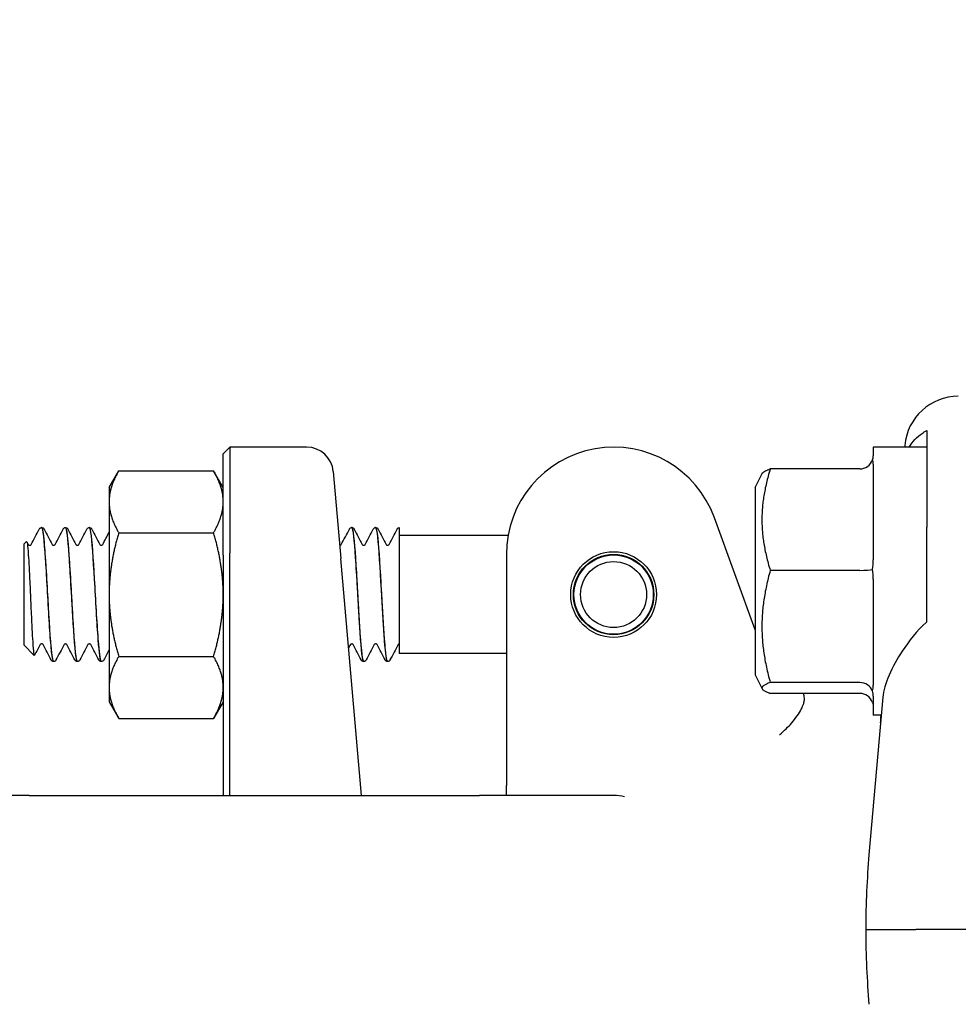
# Model space of a CAD drawing. Header units: inches. Extents: x 18 to 846, y -44 to 561.
# Tile 325 of 637: x 336.67 to 338.86, y 515.36 to 517.66. Entities that reach past the tile are written whole.
import ezdxf

# ---------------------------------------------------------------- set-up
doc = ezdxf.new("R2010")
doc.units = ezdxf.units.IN
doc.header["$LTSCALE"] = 24
doc.header["$MEASUREMENT"] = 0
doc.layers.add('Dimension (ANSI)', color=7, linetype='Continuous', lineweight=25)
doc.layers.add('Visible (ANSI)', color=7, linetype='Continuous', lineweight=30)
doc.styles.add('Note Text (ANSI)', font='tahoma.ttf')
doc.dimstyles.new('SB Fraction-16 (ANSI)', dxfattribs={"dimscale": 24, "dimtxt": 0.125, "dimasz": 0.098425, "dimexe": 0.125, "dimexo": 0.0625, "dimgap": 0.031496, "dimtad": 0, "dimtih": 1, "dimtoh": 1, "dimdec": 4, "dimrnd": 1e-08, "dimzin": 0, "dimdsep": 46, "dimlunit": 5, "dimtxsty": 'Note Text (ANSI)', "dimcen": 0.09, "dimdle": 0.393701, "dimclrd": 256, "dimclre": 256, "dimclrt": 256, "dimadec": 0, "dimazin": 3, "dimtfac": 0.96, "dimtofl": 0, "dimtmove": 0, "dimatfit": 3, "dimfxl": 1, "dimfrac": 2, "dimtolj": 1, "dimtzin": 12, "dimlwd": -1, "dimlwe": -1, "dimarcsym": 0})

# ---------------------------------------------------------------- blocks, each defined once
blk = doc.blocks.new('*D18')
at = {"layer": 'Defpoints', "color": 0, "transparency": 16777216}
for p in [(349.6784, 522.0867), (260.8595, 408.0867), (349.6784, 408.0867)]:
    blk.add_point(p, dxfattribs=at)
at = {"layer": 'Dimension (ANSI)', "transparency": 16777216}
for p, q in [((348.1784, 522.0867), (257.8595, 522.0867)), ((260.8595, 519.7245), (260.8595, 464.3476)), ((260.8595, 410.4489), (260.8595, 459.8257)), ((348.1784, 408.0867), (257.8595, 408.0867))]:
    blk.add_line(p, q, dxfattribs=at)
for points in [[(260.4658, 519.7245), (261.2532, 519.7245), (260.8595, 522.0867)], [(260.4658, 410.4489), (261.2532, 410.4489), (260.8595, 408.0867)]]:
    blk.add_solid(points, dxfattribs=at)
at = {"layer": 'Dimension (ANSI)', "transparency": 16777216, "insert": (257.7598, 463.5917), "char_height": 3, "attachment_point": 1, "style": 'Note Text (ANSI)'}
blk.add_mtext('\\A1;114', dxfattribs=at)

msp = doc.modelspace()

# ---------------------------------------------------------------- linework, layer by layer
at = {"layer": 'Visible (ANSI)'}
for p, q in [((338.78439, 516.67904), (338.78439, 516.61269)), ((337.14439, 516.64532), (337.16001, 516.66094)), ((337.16001, 516.66094), (337.16001, 516.41344)), ((337.33869, 516.66094), (337.16001, 516.66094)), ((338.65939, 516.66094), (338.65939, 516.6405)), ((338.78439, 516.66094), (338.65939, 516.66094)), ((338.73318, 516.66511), (338.73281, 516.66094)), ((337.14439, 516.40907), (337.14439, 516.64532)), ((338.62814, 516.61007), (338.41935, 516.61007)), ((338.65939, 516.62134), (338.65939, 516.39818)), ((336.87839, 516.56719), (336.90072, 516.60587)), ((336.90072, 516.60587), (337.12206, 516.60587)), ((337.14439, 516.56719), (337.12206, 516.60587)), ((337.40095, 516.60389), (337.41867, 516.40139)), ((338.38439, 516.56719), (338.40049, 516.5994)), ((338.78439, 516.59617), (338.78439, 516.47437)), ((336.87839, 516.56719), (336.87839, 516.5337)), ((338.38439, 516.56719), (338.38439, 516.12969)), ((336.87839, 516.5337), (336.87839, 516.31719)), ((338.38439, 516.23523), (338.28931, 516.49645)), ((336.72141, 516.47344), (336.72083, 516.47344)), ((336.77702, 516.47344), (336.77644, 516.47344)), ((336.83263, 516.47344), (336.83205, 516.47344)), ((337.44436, 516.47344), (337.44377, 516.47344)), ((337.49997, 516.47344), (337.49938, 516.47344)), ((337.55439, 516.47338), (337.55439, 516.45701)), ((338.78439, 516.25351), (338.78439, 516.47437)), ((336.90072, 516.46153), (337.12206, 516.46153)), ((337.55439, 516.45701), (337.55439, 516.34561)), ((337.80825, 516.45469), (337.55439, 516.45469)), ((336.67939, 516.43447), (336.68571, 516.44079)), ((336.67939, 516.43447), (336.67939, 516.19992)), ((337.14439, 516.40907), (337.14439, 515.84844)), ((337.16001, 515.84844), (337.16001, 516.41344)), ((337.46705, 515.84844), (337.41867, 516.40139)), ((337.80439, 516.41094), (337.80439, 516.0641)), ((338.62814, 516.3736), (338.41935, 516.3736)), ((337.55439, 516.34561), (337.55439, 516.17969)), ((338.65939, 516.35304), (338.65939, 516.10613)), ((336.87839, 516.31719), (336.87839, 516.10069)), ((336.67939, 516.19992), (336.70399, 516.17532)), ((336.90072, 516.17286), (337.12206, 516.17286)), ((337.80439, 516.17969), (337.55439, 516.17969)), ((336.74922, 516.16094), (336.74863, 516.16094)), ((336.80483, 516.16094), (336.80425, 516.16094)), ((336.86044, 516.16094), (336.85986, 516.16094)), ((337.47216, 516.16094), (337.47158, 516.16094)), ((337.52777, 516.16094), (337.52719, 516.16094)), ((338.38439, 516.12969), (338.40049, 516.09749)), ((338.62814, 516.11197), (338.41935, 516.11197)), ((336.87839, 516.10069), (336.87839, 516.06719)), ((338.62814, 516.08681), (338.41935, 516.08681)), ((338.65939, 516.08014), (338.65939, 516.03594)), ((336.87839, 516.06719), (336.90072, 516.02852)), ((337.14439, 516.06719), (337.12206, 516.02852)), ((337.80439, 516.0641), (337.80439, 515.87157)), ((338.68177, 516.07758), (338.64964, 515.71025)), ((338.67813, 516.03594), (338.65939, 516.03594)), ((336.90072, 516.02852), (337.12206, 516.02852)), ((337.80439, 515.84844), (337.80439, 515.87157)), ((336.69189, 515.84844), (336.37939, 515.84844)), ((336.69189, 515.84844), (337.74189, 515.84844)), ((338.05439, 515.84844), (337.74189, 515.84844)), ((338.64203, 515.53594), (338.75891, 515.53594)), ((339.25939, 515.53594), (338.75891, 515.53594))]:
    msp.add_line(p, q, dxfattribs=at)
for radius in [0.1, 0.09375, 0.0925, 0.07688]:
    msp.add_circle((338.05439, 516.31719), radius, dxfattribs=at)
for centre, radius, start, end in [((337.33869, 516.59844), 0.0625, 5, 90), ((338.05439, 516.41094), 0.25, 20, 180), ((338.05439, 515.72344), 0.125, 78.3306, 90)]:
    msp.add_arc(centre, radius, start, end, dxfattribs=at)
for centre, major_axis, ratio, start_param, end_param in [((338.8577, 516.65422), (0.01094, 0.125), 0.9961657, 0.0869335, 1.5707963), ((338.62814, 516.64278), (0, -0.0327), 0.9555533, 0, 1.2241495), ((338.62814, 516.37675), (0.03125, 0), 0.1006388, 4.712389, 5.9365385), ((338.62814, 516.08242), (0.03125, 0), 0.9458753, 0.3466468, 1.5707963), ((338.62814, 516.05411), (0, 0.0327), 0.9555533, 5.0590358, 6.2831853)]:
    msp.add_ellipse(centre, major_axis=major_axis, ratio=ratio, start_param=start_param, end_param=end_param, dxfattribs=at)
for points, knots in [([(338.74315, 516.66094), (338.75108, 516.67417), (338.76168, 516.68495), (338.77666, 516.69534), (338.78038, 516.69763), (338.78439, 516.69978)], [0.72464195, 0.72464195, 0.72464195, 0.72464195, 0.90366002, 0.90366002, 0.95550669, 0.95550669, 0.95550669, 0.95550669]), ([(336.71662, 516.47137), (336.71654, 516.47128), (336.71645, 516.47118), (336.71613, 516.47078), (336.71587, 516.47041), (336.71556, 516.46985)], [-0.025931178, -0.025931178, -0.025931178, -0.025931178, -0.019551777, -0.019551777, 0, 0, 0, 0]), ([(336.71662, 516.47137), (336.717, 516.4718), (336.7175, 516.47226), (336.71889, 516.47307), (336.71982, 516.47339), (336.7208, 516.47344)], [0, 0, 0, 0, 0.013250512, 0.013250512, 0.027054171, 0.027054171, 0.027054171, 0.027054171]), ([(336.7208, 516.47322), (336.72281, 516.47311), (336.72481, 516.46117), (336.72682, 516.43899), (336.72964, 516.40783), (336.73246, 516.35729), (336.73527, 516.30765), (336.73809, 516.25802), (336.74091, 516.2106), (336.74372, 516.18439), (336.74536, 516.16916), (336.747, 516.16134), (336.74863, 516.16126)], [4.7095281, 4.7095281, 4.7095281, 4.7095281, 5.3893637, 5.3893637, 5.3893637, 6.3443154, 6.3443154, 6.3443154, 7.2990044, 7.2990044, 7.2990044, 7.8539816, 7.8539816, 7.8539816, 7.8539816]), ([(336.74924, 516.16115), (336.74715, 516.16129), (336.74506, 516.1743), (336.74298, 516.1982), (336.74016, 516.23039), (336.73735, 516.28144), (336.73453, 516.33093), (336.7317, 516.38085), (336.72886, 516.42783), (336.72602, 516.45275), (336.72448, 516.46623), (336.72295, 516.47317), (336.72141, 516.47324)], [-14.1400278, -14.1400278, -14.1400278, -14.1400278, -13.4320997, -13.4320997, -13.4320997, -12.4783682, -12.4783682, -12.4783682, -11.5160648, -11.5160648, -11.5160648, -10.9955743, -10.9955743, -10.9955743, -10.9955743]), ([(336.72144, 516.47344), (336.72257, 516.47339), (336.72363, 516.47296), (336.7251, 516.47198), (336.72559, 516.47145), (336.72629, 516.47053), (336.72654, 516.47011), (336.72675, 516.46971)], [0, 0, 0, 0, 0.015967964, 0.015967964, 0.031253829, 0.031253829, 0.045415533, 0.045415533, 0.045415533, 0.045415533]), ([(336.7711, 516.46971), (336.77143, 516.47034), (336.77183, 516.47101), (336.77297, 516.47212), (336.77347, 516.47251), (336.77476, 516.47316), (336.77557, 516.4734), (336.77641, 516.47344)], [0, 0, 0, 0, 0.022095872, 0.022095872, 0.033561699, 0.033561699, 0.045438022, 0.045438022, 0.045438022, 0.045438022]), ([(336.77641, 516.47338), (336.77678, 516.47343), (336.77714, 516.47309), (336.7775, 516.47233), (336.78031, 516.4664), (336.78312, 516.43543), (336.78594, 516.3918), (336.78875, 516.34818), (336.79156, 516.29305), (336.79437, 516.24847), (336.79718, 516.2039), (336.8, 516.17103), (336.80281, 516.163), (336.80329, 516.16163), (336.80377, 516.16099), (336.80425, 516.16105)], [10.9927134, 10.9927134, 10.9927134, 10.9927134, 11.1151899, 11.1151899, 11.1151899, 12.0686082, 12.0686082, 12.0686082, 13.0217811, 13.0217811, 13.0217811, 13.9747115, 13.9747115, 13.9747115, 14.1371669, 14.1371669, 14.1371669, 14.1371669]), ([(336.80485, 516.16119), (336.80396, 516.16106), (336.80307, 516.16324), (336.80218, 516.16786), (336.79938, 516.18242), (336.79658, 516.22083), (336.79377, 516.26779), (336.79097, 516.31468), (336.78817, 516.36888), (336.78537, 516.4089), (336.78259, 516.44869), (336.77981, 516.47338), (336.77702, 516.47344)], [-20.4232131, -20.4232131, -20.4232131, -20.4232131, -20.1217618, -20.1217618, -20.1217618, -19.1712317, -19.1712317, -19.1712317, -18.2223022, -18.2223022, -18.2223022, -17.2787596, -17.2787596, -17.2787596, -17.2787596]), ([(336.77705, 516.47344), (336.77818, 516.47339), (336.77924, 516.47296), (336.78071, 516.47198), (336.7812, 516.47145), (336.78191, 516.47053), (336.78215, 516.47011), (336.78236, 516.46971)], [0, 0, 0, 0, 0.015967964, 0.015967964, 0.031253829, 0.031253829, 0.045415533, 0.045415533, 0.045415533, 0.045415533]), ([(336.82671, 516.46971), (336.82704, 516.47034), (336.82744, 516.47101), (336.82858, 516.47212), (336.82908, 516.47251), (336.83037, 516.47316), (336.83118, 516.4734), (336.83203, 516.47344)], [0, 0, 0, 0, 0.022095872, 0.022095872, 0.033561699, 0.033561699, 0.045438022, 0.045438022, 0.045438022, 0.045438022]), ([(336.83203, 516.47312), (336.83352, 516.47316), (336.83502, 516.46673), (336.83652, 516.45392), (336.83933, 516.42992), (336.84214, 516.38418), (336.84495, 516.33493), (336.84775, 516.28569), (336.85056, 516.23423), (336.85337, 516.20107), (336.85553, 516.17553), (336.85769, 516.16136), (336.85986, 516.1611)], [17.2758987, 17.2758987, 17.2758987, 17.2758987, 17.7840647, 17.7840647, 17.7840647, 18.7358252, 18.7358252, 18.7358252, 19.6873602, 19.6873602, 19.6873602, 20.4203522, 20.4203522, 20.4203522, 20.4203522]), ([(336.86046, 516.161), (336.85799, 516.1611), (336.85552, 516.17996), (336.85305, 516.21228), (336.85021, 516.24949), (336.84736, 516.30358), (336.84452, 516.3525), (336.84168, 516.40127), (336.83885, 516.44356), (336.83601, 516.46221), (336.83488, 516.46961), (336.83376, 516.4732), (336.83263, 516.47313)], [-26.7063984, -26.7063984, -26.7063984, -26.7063984, -25.8688703, -25.8688703, -25.8688703, -24.9048316, -24.9048316, -24.9048316, -23.9435311, -23.9435311, -23.9435311, -23.5619449, -23.5619449, -23.5619449, -23.5619449]), ([(336.83266, 516.47344), (336.83379, 516.47339), (336.83486, 516.47296), (336.83633, 516.47198), (336.83681, 516.47145), (336.83752, 516.47053), (336.83776, 516.47011), (336.83798, 516.46971)], [0, 0, 0, 0, 0.015967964, 0.015967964, 0.031253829, 0.031253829, 0.045415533, 0.045415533, 0.045415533, 0.045415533]), ([(337.43843, 516.46971), (337.43876, 516.47034), (337.43916, 516.47101), (337.4403, 516.47212), (337.4408, 516.47251), (337.44209, 516.47316), (337.4429, 516.4734), (337.44375, 516.47344)], [0, 0, 0, 0, 0.022095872, 0.022095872, 0.033561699, 0.033561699, 0.045438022, 0.045438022, 0.045438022, 0.045438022]), ([(337.44375, 516.47333), (337.44424, 516.47342), (337.44474, 516.47276), (337.44523, 516.47133), (337.44805, 516.46318), (337.45087, 516.43), (337.45369, 516.38514), (337.45651, 516.34038), (337.45932, 516.28519), (337.46214, 516.24168), (337.46495, 516.19826), (337.46776, 516.16761), (337.47057, 516.16196), (337.47091, 516.16128), (337.47124, 516.16097), (337.47158, 516.161)], [86.3909371, 86.3909371, 86.3909371, 86.3909371, 86.558303, 86.558303, 86.558303, 87.5147256, 87.5147256, 87.5147256, 88.4689986, 88.4689986, 88.4689986, 89.4213086, 89.4213086, 89.4213086, 89.5353906, 89.5353906, 89.5353906, 89.5353906]), ([(337.47219, 516.16114), (337.47144, 516.16102), (337.47069, 516.16255), (337.46995, 516.16581), (337.46714, 516.1781), (337.46432, 516.2147), (337.46151, 516.261), (337.4587, 516.30729), (337.45589, 516.36205), (337.45308, 516.40342), (337.45027, 516.44478), (337.44747, 516.47167), (337.44466, 516.47335), (337.44456, 516.47341), (337.44446, 516.47344), (337.44436, 516.47344)], [-95.8214368, -95.8214368, -95.8214368, -95.8214368, -95.568359, -95.568359, -95.568359, -94.6156683, -94.6156683, -94.6156683, -93.6632144, -93.6632144, -93.6632144, -92.7109946, -92.7109946, -92.7109946, -92.6769833, -92.6769833, -92.6769833, -92.6769833]), ([(337.44438, 516.47344), (337.44551, 516.47339), (337.44658, 516.47296), (337.44805, 516.47198), (337.44853, 516.47145), (337.44924, 516.47053), (337.44949, 516.47011), (337.4497, 516.46971)], [0, 0, 0, 0, 0.015967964, 0.015967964, 0.031253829, 0.031253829, 0.045415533, 0.045415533, 0.045415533, 0.045415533]), ([(337.49404, 516.46971), (337.49437, 516.47034), (337.49477, 516.47101), (337.49591, 516.47212), (337.49641, 516.47251), (337.4977, 516.47316), (337.49852, 516.4734), (337.49936, 516.47344)], [0, 0, 0, 0, 0.022095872, 0.022095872, 0.033561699, 0.033561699, 0.045438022, 0.045438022, 0.045438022, 0.045438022]), ([(337.49936, 516.47313), (337.50104, 516.47312), (337.50272, 516.46496), (337.5044, 516.44906), (337.50721, 516.42241), (337.51002, 516.37471), (337.51284, 516.32509), (337.51564, 516.27565), (337.51845, 516.22559), (337.52125, 516.19481), (337.52323, 516.17309), (337.52521, 516.1614), (337.52719, 516.16119)], [92.6741224, 92.6741224, 92.6741224, 92.6741224, 93.2431504, 93.2431504, 93.2431504, 94.1972517, 94.1972517, 94.1972517, 95.1476373, 95.1476373, 95.1476373, 95.8185759, 95.8185759, 95.8185759, 95.8185759]), ([(337.5278, 516.16102), (337.52539, 516.16116), (337.52299, 516.17889), (337.52058, 516.2097), (337.51777, 516.24577), (337.51495, 516.2988), (337.51214, 516.34755), (337.50932, 516.39628), (337.50651, 516.43945), (337.5037, 516.45978), (337.50245, 516.46875), (337.50121, 516.47317), (337.49997, 516.47312)], [-102.1046221, -102.1046221, -102.1046221, -102.1046221, -101.2896371, -101.2896371, -101.2896371, -100.3354652, -100.3354652, -100.3354652, -99.3815473, -99.3815473, -99.3815473, -98.9601686, -98.9601686, -98.9601686, -98.9601686]), ([(337.49999, 516.47344), (337.50113, 516.47339), (337.50219, 516.47296), (337.50366, 516.47198), (337.50414, 516.47145), (337.50485, 516.47053), (337.5051, 516.47011), (337.50531, 516.46971)], [0, 0, 0, 0, 0.015967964, 0.015967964, 0.031253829, 0.031253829, 0.045415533, 0.045415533, 0.045415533, 0.045415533]), ([(337.54965, 516.46971), (337.54996, 516.4703), (337.55034, 516.47094), (337.55136, 516.47197), (337.55179, 516.47234), (337.55291, 516.47299), (337.55362, 516.47327), (337.55439, 516.47338)], [0, 0, 0, 0, 0.020860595, 0.020860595, 0.031618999, 0.031618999, 0.042693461, 0.042693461, 0.042693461, 0.042693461]), ([(336.68571, 516.44079), (336.68585, 516.44092), (336.68598, 516.44096), (336.68689, 516.44049), (336.68764, 516.43689), (336.68915, 516.42365), (336.6899, 516.41405), (336.69141, 516.38995), (336.69216, 516.3756), (336.69368, 516.34393), (336.69443, 516.32687), (336.69594, 516.29221), (336.69669, 516.27496), (336.69821, 516.24253), (336.69896, 516.22771), (336.70047, 516.20255), (336.70122, 516.19252), (336.70274, 516.17872), (336.70349, 516.17518), (336.70439, 516.1752), (336.70454, 516.17534), (336.70468, 516.17563)], [-1.8174748, -1.8174748, -1.8174748, -1.8174748, -1.7949096, -1.7949096, -1.6700584, -1.6700584, -1.5430016, -1.5430016, -1.41374, -1.41374, -1.2822742, -1.2822742, -1.1486049, -1.1486049, -1.0127327, -1.0127327, -0.8746582, -0.8746582, -0.7343822, -0.7343822, -0.7065085, -0.7065085, -0.7065085, -0.7065085]), ([(336.68994, 516.43388), (336.68994, 516.43388), (336.69001, 516.43372), (336.69057, 516.43319), (336.69091, 516.43292), (336.69192, 516.43244), (336.69261, 516.43226), (336.69331, 516.43226)], [0.003893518, 0.003893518, 0.003893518, 0.003893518, 0.02135506, 0.02135506, 0.032660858, 0.032660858, 0.044379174, 0.044379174, 0.044379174, 0.044379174]), ([(336.69331, 516.43226), (336.69439, 516.43226), (336.69538, 516.4327), (336.69634, 516.43341), (336.69653, 516.43366), (336.69667, 516.43385), (336.69669, 516.43388), (336.69669, 516.43388)], [0, 0, 0, 0, 0.017919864, 0.017919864, 0.032518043, 0.032518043, 0.040461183, 0.040461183, 0.040461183, 0.040461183]), ([(336.74555, 516.43388), (336.74555, 516.43388), (336.74562, 516.43372), (336.74618, 516.43319), (336.74652, 516.43292), (336.74753, 516.43244), (336.74822, 516.43226), (336.74893, 516.43226)], [0.003893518, 0.003893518, 0.003893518, 0.003893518, 0.02135506, 0.02135506, 0.032660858, 0.032660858, 0.044379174, 0.044379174, 0.044379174, 0.044379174]), ([(336.74893, 516.43226), (336.75, 516.43226), (336.75099, 516.4327), (336.75195, 516.43341), (336.75215, 516.43366), (336.75228, 516.43385), (336.7523, 516.43388), (336.7523, 516.43388)], [0, 0, 0, 0, 0.017919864, 0.017919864, 0.032518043, 0.032518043, 0.040461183, 0.040461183, 0.040461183, 0.040461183]), ([(336.80116, 516.43388), (336.80116, 516.43388), (336.80124, 516.43372), (336.80179, 516.43319), (336.80213, 516.43292), (336.80314, 516.43244), (336.80383, 516.43226), (336.80454, 516.43226)], [0.003893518, 0.003893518, 0.003893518, 0.003893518, 0.02135506, 0.02135506, 0.032660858, 0.032660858, 0.044379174, 0.044379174, 0.044379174, 0.044379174]), ([(336.80454, 516.43226), (336.80561, 516.43226), (336.80661, 516.4327), (336.80756, 516.43341), (336.80776, 516.43366), (336.80789, 516.43385), (336.80791, 516.43388), (336.80791, 516.43388)], [0, 0, 0, 0, 0.017919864, 0.017919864, 0.032518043, 0.032518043, 0.040461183, 0.040461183, 0.040461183, 0.040461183]), ([(336.85677, 516.43388), (336.85677, 516.43388), (336.85685, 516.43372), (336.8574, 516.43319), (336.85774, 516.43292), (336.85875, 516.43244), (336.85945, 516.43226), (336.86015, 516.43226)], [0.003893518, 0.003893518, 0.003893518, 0.003893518, 0.02135506, 0.02135506, 0.032660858, 0.032660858, 0.044379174, 0.044379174, 0.044379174, 0.044379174]), ([(336.86015, 516.43226), (336.86122, 516.43226), (336.86222, 516.4327), (336.86318, 516.43341), (336.86337, 516.43366), (336.8635, 516.43385), (336.86352, 516.43388), (336.86352, 516.43388)], [0, 0, 0, 0, 0.017919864, 0.017919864, 0.032518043, 0.032518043, 0.040461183, 0.040461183, 0.040461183, 0.040461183]), ([(337.41626, 516.43226), (337.41733, 516.43226), (337.41833, 516.4327), (337.41929, 516.43341), (337.41948, 516.43366), (337.41961, 516.43385), (337.41963, 516.43388), (337.41963, 516.43388)], [0, 0, 0, 0, 0.017919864, 0.017919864, 0.032518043, 0.032518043, 0.040461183, 0.040461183, 0.040461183, 0.040461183]), ([(337.4685, 516.43388), (337.4685, 516.43388), (337.46857, 516.43372), (337.46912, 516.43319), (337.46946, 516.43292), (337.47048, 516.43244), (337.47117, 516.43226), (337.47187, 516.43226)], [0.003893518, 0.003893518, 0.003893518, 0.003893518, 0.02135506, 0.02135506, 0.032660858, 0.032660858, 0.044379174, 0.044379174, 0.044379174, 0.044379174]), ([(337.47187, 516.43226), (337.47294, 516.43226), (337.47394, 516.4327), (337.4749, 516.43341), (337.47509, 516.43366), (337.47523, 516.43385), (337.47524, 516.43388), (337.47524, 516.43388)], [0, 0, 0, 0, 0.017919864, 0.017919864, 0.032518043, 0.032518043, 0.040461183, 0.040461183, 0.040461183, 0.040461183]), ([(337.52411, 516.43388), (337.52411, 516.43388), (337.52418, 516.43372), (337.52473, 516.43319), (337.52507, 516.43292), (337.52609, 516.43244), (337.52678, 516.43226), (337.52748, 516.43226)], [0.003893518, 0.003893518, 0.003893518, 0.003893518, 0.02135506, 0.02135506, 0.032660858, 0.032660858, 0.044379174, 0.044379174, 0.044379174, 0.044379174]), ([(337.52748, 516.43226), (337.52855, 516.43226), (337.52955, 516.4327), (337.53051, 516.43341), (337.5307, 516.43366), (337.53084, 516.43385), (337.53085, 516.43388), (337.53085, 516.43388)], [0, 0, 0, 0, 0.017919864, 0.017919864, 0.032518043, 0.032518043, 0.040461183, 0.040461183, 0.040461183, 0.040461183]), ([(338.78439, 516.25351), (338.78385, 516.25306), (338.78331, 516.25261), (338.76143, 516.2339), (338.74174, 516.20749), (338.71572, 516.16766), (338.70475, 516.1482), (338.68849, 516.11092), (338.68313, 516.09308), (338.68177, 516.07758)], [1.27338526, 1.27338526, 1.27338526, 1.27338526, 1.27873688, 1.27873688, 1.4959744, 1.4959744, 1.66977331, 1.66977331, 1.84048199, 1.84048199, 1.84048199, 1.84048199]), ([(336.72112, 516.20213), (336.72005, 516.20213), (336.71905, 516.20168), (336.71809, 516.20098), (336.7179, 516.20072), (336.71776, 516.20054), (336.71775, 516.20051), (336.71775, 516.20051)], [0, 0, 0, 0, 0.017919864, 0.017919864, 0.032518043, 0.032518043, 0.040461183, 0.040461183, 0.040461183, 0.040461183]), ([(336.72449, 516.20051), (336.72449, 516.20051), (336.72442, 516.20067), (336.72387, 516.20119), (336.72353, 516.20147), (336.72251, 516.20195), (336.72182, 516.20213), (336.72112, 516.20213)], [0.003893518, 0.003893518, 0.003893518, 0.003893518, 0.02135506, 0.02135506, 0.032660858, 0.032660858, 0.044379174, 0.044379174, 0.044379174, 0.044379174]), ([(336.77673, 516.20213), (336.77566, 516.20213), (336.77466, 516.20168), (336.7737, 516.20098), (336.77351, 516.20072), (336.77337, 516.20054), (336.77336, 516.20051), (336.77336, 516.20051)], [0, 0, 0, 0, 0.017919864, 0.017919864, 0.032518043, 0.032518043, 0.040461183, 0.040461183, 0.040461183, 0.040461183]), ([(336.7801, 516.20051), (336.7801, 516.20051), (336.78003, 516.20067), (336.77948, 516.20119), (336.77914, 516.20147), (336.77812, 516.20195), (336.77743, 516.20213), (336.77673, 516.20213)], [0.003893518, 0.003893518, 0.003893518, 0.003893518, 0.02135506, 0.02135506, 0.032660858, 0.032660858, 0.044379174, 0.044379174, 0.044379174, 0.044379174]), ([(336.83234, 516.20213), (336.83127, 516.20213), (336.83027, 516.20168), (336.82931, 516.20098), (336.82912, 516.20072), (336.82899, 516.20054), (336.82897, 516.20051), (336.82897, 516.20051)], [0, 0, 0, 0, 0.017919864, 0.017919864, 0.032518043, 0.032518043, 0.040461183, 0.040461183, 0.040461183, 0.040461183]), ([(336.83572, 516.20051), (336.83572, 516.20051), (336.83564, 516.20067), (336.83509, 516.20119), (336.83475, 516.20147), (336.83374, 516.20195), (336.83304, 516.20213), (336.83234, 516.20213)], [0.003893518, 0.003893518, 0.003893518, 0.003893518, 0.02135506, 0.02135506, 0.032660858, 0.032660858, 0.044379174, 0.044379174, 0.044379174, 0.044379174]), ([(337.44406, 516.20213), (337.44299, 516.20213), (337.44199, 516.20168), (337.44104, 516.20098), (337.44084, 516.20072), (337.44071, 516.20054), (337.44069, 516.20051), (337.44069, 516.20051)], [0, 0, 0, 0, 0.017919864, 0.017919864, 0.032518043, 0.032518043, 0.040461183, 0.040461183, 0.040461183, 0.040461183]), ([(337.44744, 516.20051), (337.44744, 516.20051), (337.44736, 516.20067), (337.44681, 516.20119), (337.44647, 516.20147), (337.44546, 516.20195), (337.44477, 516.20213), (337.44406, 516.20213)], [0.003893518, 0.003893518, 0.003893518, 0.003893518, 0.02135506, 0.02135506, 0.032660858, 0.032660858, 0.044379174, 0.044379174, 0.044379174, 0.044379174]), ([(337.49968, 516.20213), (337.4986, 516.20213), (337.49761, 516.20168), (337.49665, 516.20098), (337.49645, 516.20072), (337.49632, 516.20054), (337.4963, 516.20051), (337.4963, 516.20051)], [0, 0, 0, 0, 0.017919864, 0.017919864, 0.032518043, 0.032518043, 0.040461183, 0.040461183, 0.040461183, 0.040461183]), ([(337.50305, 516.20051), (337.50305, 516.20051), (337.50298, 516.20067), (337.50242, 516.20119), (337.50208, 516.20147), (337.50107, 516.20195), (337.50038, 516.20213), (337.49968, 516.20213)], [0.003893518, 0.003893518, 0.003893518, 0.003893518, 0.02135506, 0.02135506, 0.032660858, 0.032660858, 0.044379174, 0.044379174, 0.044379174, 0.044379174]), ([(337.55439, 516.20204), (337.55341, 516.20184), (337.5527, 516.20134), (337.55204, 516.20072), (337.55194, 516.20055), (337.55191, 516.20051), (337.55191, 516.20051), (337.55191, 516.20051)], [0, 0, 0, 0, 0.017397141, 0.017397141, 0.033013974, 0.033013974, 0.035372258, 0.035372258, 0.035372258, 0.035372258]), ([(336.74861, 516.16094), (336.74747, 516.161), (336.74641, 516.16143), (336.74494, 516.16241), (336.74446, 516.16294), (336.74375, 516.16386), (336.7435, 516.16427), (336.74329, 516.16468)], [0, 0, 0, 0, 0.015967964, 0.015967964, 0.031253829, 0.031253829, 0.045415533, 0.045415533, 0.045415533, 0.045415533]), ([(336.75456, 516.16468), (336.75423, 516.16405), (336.75383, 516.16337), (336.75269, 516.16227), (336.75219, 516.16188), (336.7509, 516.16123), (336.75009, 516.16099), (336.74924, 516.16094)], [0, 0, 0, 0, 0.022095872, 0.022095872, 0.033561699, 0.033561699, 0.045438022, 0.045438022, 0.045438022, 0.045438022]), ([(336.80422, 516.16094), (336.80309, 516.161), (336.80202, 516.16143), (336.80055, 516.16241), (336.80007, 516.16294), (336.79936, 516.16386), (336.79911, 516.16427), (336.7989, 516.16468)], [0, 0, 0, 0, 0.015967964, 0.015967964, 0.031253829, 0.031253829, 0.045415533, 0.045415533, 0.045415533, 0.045415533]), ([(336.81017, 516.16468), (336.80984, 516.16405), (336.80944, 516.16337), (336.8083, 516.16227), (336.8078, 516.16188), (336.80651, 516.16123), (336.8057, 516.16099), (336.80485, 516.16094)], [0, 0, 0, 0, 0.022095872, 0.022095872, 0.033561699, 0.033561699, 0.045438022, 0.045438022, 0.045438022, 0.045438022]), ([(336.85983, 516.16094), (336.8587, 516.161), (336.85763, 516.16143), (336.85616, 516.16241), (336.85568, 516.16294), (336.85497, 516.16386), (336.85473, 516.16427), (336.85451, 516.16468)], [0, 0, 0, 0, 0.015967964, 0.015967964, 0.031253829, 0.031253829, 0.045415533, 0.045415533, 0.045415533, 0.045415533]), ([(336.86578, 516.16468), (336.86545, 516.16405), (336.86505, 516.16337), (336.86391, 516.16227), (336.86341, 516.16188), (336.86212, 516.16123), (336.86131, 516.16099), (336.86046, 516.16094)], [0, 0, 0, 0, 0.022095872, 0.022095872, 0.033561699, 0.033561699, 0.045438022, 0.045438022, 0.045438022, 0.045438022]), ([(337.47155, 516.16094), (337.47042, 516.161), (337.46936, 516.16143), (337.46789, 516.16241), (337.4674, 516.16294), (337.4667, 516.16386), (337.46645, 516.16427), (337.46624, 516.16468)], [0, 0, 0, 0, 0.015967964, 0.015967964, 0.031253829, 0.031253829, 0.045415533, 0.045415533, 0.045415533, 0.045415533]), ([(337.4775, 516.16468), (337.47717, 516.16405), (337.47677, 516.16337), (337.47563, 516.16227), (337.47514, 516.16188), (337.47385, 516.16123), (337.47303, 516.16099), (337.47219, 516.16094)], [0, 0, 0, 0, 0.022095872, 0.022095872, 0.033561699, 0.033561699, 0.045438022, 0.045438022, 0.045438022, 0.045438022]), ([(337.52716, 516.16094), (337.52603, 516.161), (337.52497, 516.16143), (337.5235, 516.16241), (337.52301, 516.16294), (337.52231, 516.16386), (337.52206, 516.16427), (337.52185, 516.16468)], [0, 0, 0, 0, 0.015967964, 0.015967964, 0.031253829, 0.031253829, 0.045415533, 0.045415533, 0.045415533, 0.045415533]), ([(337.53311, 516.16468), (337.53278, 516.16405), (337.53238, 516.16337), (337.53124, 516.16227), (337.53075, 516.16188), (337.52946, 516.16123), (337.52864, 516.16099), (337.5278, 516.16094)], [0, 0, 0, 0, 0.022095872, 0.022095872, 0.033561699, 0.033561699, 0.045438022, 0.045438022, 0.045438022, 0.045438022]), ([(338.44094, 515.99057), (338.4411, 515.9907), (338.44126, 515.99083), (338.45212, 515.99969), (338.46147, 516.00882), (338.47919, 516.02907), (338.48666, 516.03993), (338.49423, 516.0545), (338.49612, 516.05903), (338.4983, 516.06618), (338.49888, 516.06898), (338.49937, 516.07422), (338.49926, 516.07664), (338.49879, 516.07882)], [-0.0020759, -0.0020759, -0.0020759, -0.0020759, 0, 0, 0.13981454, 0.13981454, 0.31147859, 0.31147859, 0.39681645, 0.39681645, 0.45847322, 0.45847322, 0.52204096, 0.52204096, 0.52204096, 0.52204096])]:
    msp.add_open_spline(points, degree=3, knots=knots, dxfattribs=at)
for points, weights in [([(338.78439, 516.69978), (338.78439, 516.68948), (338.78439, 516.67904)], [0.999914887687, 0.999912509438, 0.999993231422]), ([(338.41935, 516.61007), (338.38327, 516.49184), (338.41935, 516.3736)], [1.04422863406, 1.20577136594, 1.04422863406]), ([(338.40049, 516.5994), (338.40297, 516.60436), (338.41935, 516.61007)], [1.12285543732, 1.11183872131, 1.04422863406]), ([(336.90072, 516.60587), (336.87839, 516.56719), (336.87839, 516.5337)], [1, 1.0379548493, 1]), ([(337.14439, 516.5337), (337.14439, 516.56719), (337.12206, 516.60587)], [1, 1.0379548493, 1]), ([(336.87839, 516.5337), (336.87839, 516.50021), (336.90072, 516.46153)], [1, 1.0379548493, 1]), ([(337.12206, 516.46153), (337.14439, 516.50021), (337.14439, 516.5337)], [1, 1.0379548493, 1]), ([(336.90072, 516.46153), (336.87839, 516.38418), (336.87839, 516.31719)], [1, 1.0379548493, 1]), ([(337.14439, 516.31719), (337.14439, 516.38418), (337.12206, 516.46153)], [1, 1.0379548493, 1]), ([(338.41935, 516.3736), (338.38327, 516.24279), (338.41935, 516.11197)], [1.04422863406, 1.20577136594, 1.04422863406]), ([(336.87839, 516.31719), (336.87839, 516.25021), (336.90072, 516.17286)], [1, 1.0379548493, 1]), ([(337.12206, 516.17286), (337.14439, 516.25021), (337.14439, 516.31719)], [1, 1.0379548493, 1]), ([(336.90072, 516.17286), (336.87839, 516.13418), (336.87839, 516.10069)], [1, 1.0379548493, 1]), ([(337.14439, 516.10069), (337.14439, 516.13418), (337.12206, 516.17286)], [1, 1.0379548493, 1]), ([(338.41935, 516.11197), (338.38327, 516.09939), (338.41935, 516.08681)], [1.04422863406, 1.20577136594, 1.04422863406]), ([(336.87839, 516.10069), (336.87839, 516.06719), (336.90072, 516.02852)], [1, 1.0379548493, 1]), ([(337.12206, 516.02852), (337.14439, 516.06719), (337.14439, 516.10069)], [1, 1.0379548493, 1])]:
    msp.add_rational_spline(points, weights, degree=2, dxfattribs=at)
for points in [[(338.65753, 516.63166), (338.6589, 516.63488), (338.65939, 516.63792), (338.65939, 516.6405)], [(338.65939, 516.62134), (338.65939, 516.62486), (338.6589, 516.62844), (338.65753, 516.63166)], [(338.78439, 516.61269), (338.78416, 516.60734), (338.78416, 516.60183), (338.78439, 516.59617)], [(336.69668, 516.43386), (336.70293, 516.44575), (336.70917, 516.45764), (336.7154, 516.46954)], [(336.71556, 516.46985), (336.71551, 516.46975), (336.71545, 516.46965), (336.7154, 516.46954)], [(336.72675, 516.46971), (336.73301, 516.45775), (336.73928, 516.4458), (336.74556, 516.43386)], [(336.75229, 516.43386), (336.75857, 516.4458), (336.76484, 516.45775), (336.7711, 516.46971)], [(336.78236, 516.46971), (336.78863, 516.45775), (336.79489, 516.4458), (336.80117, 516.43386)], [(336.8079, 516.43386), (336.81418, 516.4458), (336.82045, 516.45775), (336.82671, 516.46971)], [(336.83798, 516.46971), (336.84424, 516.45775), (336.8505, 516.4458), (336.85679, 516.43386)], [(336.86351, 516.43386), (336.86848, 516.4433), (336.87343, 516.45275), (336.87839, 516.4622)], [(337.41962, 516.43386), (337.4259, 516.4458), (337.43217, 516.45775), (337.43843, 516.46971)], [(337.4497, 516.46971), (337.45596, 516.45775), (337.46223, 516.4458), (337.46851, 516.43386)], [(337.47523, 516.43386), (337.48151, 516.4458), (337.48778, 516.45775), (337.49404, 516.46971)], [(337.50531, 516.46971), (337.51157, 516.45775), (337.51784, 516.4458), (337.52412, 516.43386)], [(337.53084, 516.43386), (337.53712, 516.4458), (337.54339, 516.45775), (337.54965, 516.46971)], [(336.6865, 516.44043), (336.68765, 516.43824), (336.6888, 516.43605), (336.68995, 516.43386)], [(337.41597, 516.43227), (337.41607, 516.43226), (337.41616, 516.43226), (337.41626, 516.43226)], [(338.65753, 516.37568), (338.6589, 516.38327), (338.65939, 516.39104), (338.65939, 516.39818)], [(338.65939, 516.35304), (338.65939, 516.36026), (338.6589, 516.36809), (338.65753, 516.37568)], [(336.71776, 516.20053), (336.71339, 516.19223), (336.70904, 516.18393), (336.70468, 516.17563)], [(336.74329, 516.16468), (336.73703, 516.17663), (336.73076, 516.18858), (336.72448, 516.20053)], [(336.77337, 516.20053), (336.76709, 516.18858), (336.76082, 516.17663), (336.75456, 516.16468)], [(336.7989, 516.16468), (336.79264, 516.17663), (336.78637, 516.18858), (336.78009, 516.20053)], [(336.82898, 516.20053), (336.8227, 516.18858), (336.81643, 516.17663), (336.81017, 516.16468)], [(336.85451, 516.16468), (336.84825, 516.17663), (336.84199, 516.18858), (336.8357, 516.20053)], [(337.4407, 516.20053), (337.43943, 516.1981), (337.43815, 516.19568), (337.43688, 516.19326)], [(337.46624, 516.16468), (337.45997, 516.17663), (337.45371, 516.18858), (337.44743, 516.20053)], [(337.49631, 516.20053), (337.49003, 516.18858), (337.48376, 516.17663), (337.4775, 516.16468)], [(337.52185, 516.16468), (337.51559, 516.17663), (337.50932, 516.18858), (337.50304, 516.20053)], [(337.55192, 516.20053), (337.54564, 516.18858), (337.53938, 516.17663), (337.53311, 516.16468)], [(336.87839, 516.18872), (336.87418, 516.18071), (336.86998, 516.1727), (336.86578, 516.16468)], [(338.65753, 516.09246), (338.6589, 516.09683), (338.65939, 516.10156), (338.65939, 516.10613)], [(338.49879, 516.07882), (338.49814, 516.08179), (338.49757, 516.08446), (338.49706, 516.08681)], [(338.65939, 516.08014), (338.65939, 516.08384), (338.6589, 516.08809), (338.65753, 516.09246)], [(338.65753, 516.06522), (338.6589, 516.06201), (338.65939, 516.05896), (338.65939, 516.05639)], [(338.67656, 516.01794), (338.67704, 516.02347), (338.67744, 516.02947), (338.67786, 516.03594)], [(338.64964, 515.71025), (338.64486, 515.65562), (338.64203, 515.59622), (338.64203, 515.53594)], [(338.64203, 515.53594), (338.64203, 515.47567), (338.64486, 515.41626), (338.64964, 515.36163)]]:
    msp.add_open_spline(points, degree=3, dxfattribs=at)

# ---------------------------------------------------------------- dimensions: what is measured, and where the dimension line sits
at = {"layer": 'Dimension (ANSI)'}
dim = msp.add_linear_dim(base=(260.85953, 408.08668), p1=(349.67843, 522.08668), p2=(349.67843, 408.08668), angle=90, dimstyle='SB Fraction-16 (ANSI)', override={"dimgap": 0.031496, "dimdec": 4, "dimtol": 0, "dimlim": 0, "dimtp": 0, "dimtm": 0, "dimtdec": 2, "dimatfit": 1}, dxfattribs=at)
dim.commit()
dim.dimension.update_dxf_attribs({"geometry": '*D18', "text_midpoint": (260.85953, 462.08668), "dimtype": 160})

doc.saveas('drawing.dxf')
